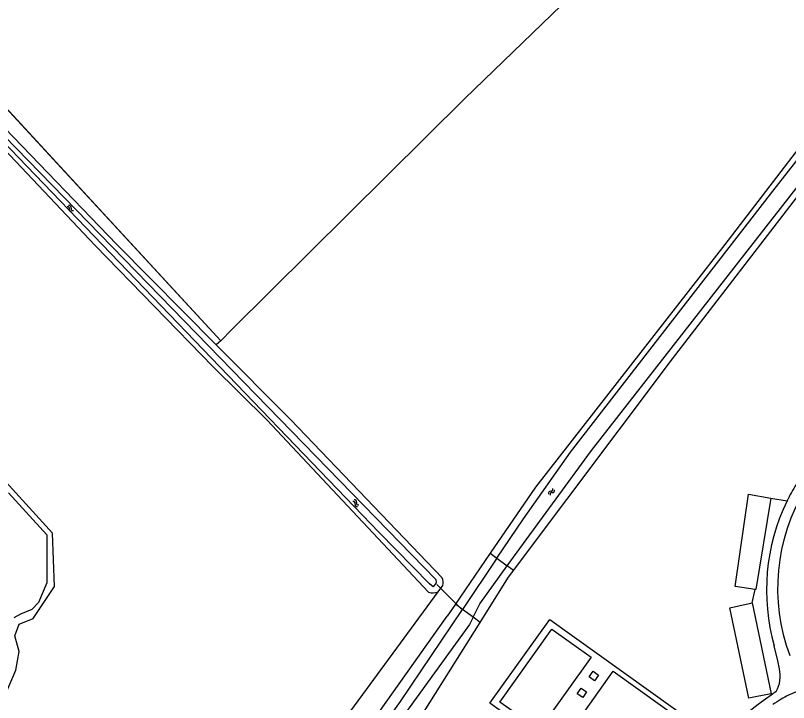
# Model space of a CAD drawing. Extents: x 136000 to 141014, y 402000 to 403500.
# Drawn here: x 137566.1 to 137734.8, y 402938.4 to 403088.3 of the extents above; entities that cross this region are included whole.
import ezdxf

# ---------------------------------------------------------------- set-up
doc = ezdxf.new("R2010")
doc.units = 0
for name, color, linetype in [('gg-afsc-draadraster', 7, 'Continuous'), ('gg-afsc-lijn draadraster', 7, 'Continuous'), ('gg-knt-verharding', 7, 'Continuous'), ('gg-knt-verharding nz', 7, 'Continuous'), ('gg-kntw-bovenkant insteek waterloop', 7, 'Continuous'), ('gg-kntw-waterlijn', 7, 'Continuous'), ('gg-kwrk-duiker nz buis', 7, 'Continuous'), ('gt-grn-vlakafsluiter', 7, 'Continuous'), ('gt-symb-watersymbool', 7, 'Continuous')]:
    doc.layers.add(name, color=color, linetype=linetype)

# ---------------------------------------------------------------- blocks, each defined once
blk = doc.blocks.new('gt0-WA')
at = {"layer": 'gt-symb-watersymbool'}
for centre, start, end in [((-0.32, 0.02), 28.0725, 151.9275), ((0.43, 0.42), 208.0725, 331.9275), ((-0.32, -0.43), 28.0725, 151.9275), ((0.43, -0.03), 208.0725, 331.9275)]:
    blk.add_arc(centre, 0.425, start, end, dxfattribs=at)

msp = doc.modelspace()

# ---------------------------------------------------------------- linework, layer by layer
at = {"layer": 'gg-afsc-draadraster'}
msp.add_line((137610.87, 403017.28), (137547.54, 403085.9), dxfattribs=at)
msp.add_lwpolyline([(137727.23, 403131.07), (137664.19, 403070.17), (137613.3, 403019.71), (137610.87, 403017.28)], dxfattribs=at)
at = {"layer": 'gg-afsc-lijn draadraster'}
msp.add_lwpolyline([(137727.23, 403131.07), (137664.19, 403070.17), (137613.3, 403019.71), (137610.87, 403017.28), (137547.54, 403085.9), (137591.71, 403126.07), (137667.19, 403201.12), (137729.67, 403133.36), (137727.23, 403131.07)], dxfattribs=at)
at = {"layer": 'gg-knt-verharding'}
for p, q in [((137730.94, 402982.94), (137734.49, 402982.33)), ((137726.88, 402960.12), (137727.54, 402963.03)), ((137731.02, 402939.99), (137730.93, 402940.25))]:
    msp.add_line(p, q, dxfattribs=at)
for points in [[(137727.54, 402963.03), (137723.19, 402963.68), (137726.05, 402983.79), (137730.94, 402982.94)], [(137730.93, 402940.25), (137726.16, 402939.28), (137722, 402959.05), (137726.88, 402960.12)], [(137710.48, 402920.2), (137707.39, 402922.36), (137702.14, 402915.02), (137669.64, 402938.23), (137682.74, 402956.47), (137715.05, 402933.33), (137709.55, 402925.47), (137712.91, 402923.08)], [(137691.74, 402948.27), (137680.4, 402932.4), (137671.8, 402938.47), (137683.14, 402954.34), (137691.74, 402948.27)], [(137732.82, 402945.72), (137732.47, 402947.49), (137731.69, 402950.75)], [(137706.33, 402924.71), (137690.22, 402936.28), (137696.57, 402945.18), (137712.68, 402933.61), (137706.33, 402924.71)], [(137692.14, 402945.19), (137693.35, 402944.33), (137692.49, 402943.11), (137691.27, 402943.97), (137692.14, 402945.19)], [(137689.52, 402941.5), (137690.74, 402940.66), (137689.9, 402939.42), (137688.67, 402940.27), (137689.52, 402941.5)]]:
    msp.add_lwpolyline(points, dxfattribs=at)
for centre, radius, start, end in [((137774.66, 402962.79), 44.67, 148.7562, 154.0539), ((137774.2, 402963.25), 41.78, 148.7014, 200.4781), ((137774.52, 402962.86), 44.52, 154.0684, 195.796), ((137725.89, 402944.17), 7.11, 331.1605, 12.5728), ((137742.18, 402924.68), 16.96, 90.897, 115.7352), ((137782.01, 402867.21), 88.86, 125.0153, 141.0434), ((137780.83, 402868.96), 86.75, 124.1648, 125.0394), ((137742.12, 402924.77), 16.85, 115.7044, 121.95), ((137774.22, 402874.04), 76.88, 122.239, 123.8356)]:
    msp.add_arc(centre, radius, start, end, dxfattribs=at)
at = {"layer": 'gg-knt-verharding nz'}
for points in [[(137730.94, 402982.94), (137727.66, 402963.02), (137727.54, 402963.03)], [(137730.93, 402940.25), (137731.11, 402940.28), (137726.92, 402960.13), (137726.88, 402960.12)]]:
    msp.add_lwpolyline(points, dxfattribs=at)
at = {"layer": 'gg-kntw-bovenkant insteek waterloop'}
for p, q in [((137626.2, 403000), (137609.92, 403016.41)), ((137656.21, 402962.42), (137620.92, 403000)), ((137659.18, 402965.59), (137626.2, 403000)), ((137658.32, 402962.53), (137659.39, 402963.88)), ((137662.1, 402959.81), (137660.31, 402957.18))]:
    msp.add_line(p, q, dxfattribs=at)
for points in [[(137756.64, 403084.79), (137720.91, 403038.29), (137679.58, 402985.37), (137669.69, 402970.91)], [(137674.82, 402967.13), (137709.51, 403013.35), (137759.26, 403077.91)], [(137609.92, 403016.41), (137588.22, 403038.28), (137554.29, 403073.4), (137552.7, 403074.37), (137550.7, 403074.58), (137549.43, 403073.8)], [(137535.64, 403060.35), (137535.85, 403058.21), (137537.64, 403056.83), (137539.95, 403057.34), (137551.1, 403069.37), (137553, 403069.47), (137554.89, 403068.24), (137583.5, 403038.1), (137609.24, 403011.63), (137620.92, 403000)], [(137421.95, 402948.64), (137421.95, 402945.1), (137423.77, 402943.85), (137425.62, 402944.74), (137460.04, 402978.97), (137460.9, 402978.82), (137520.36, 402917.37), (137526.17, 402922.6), (137538.34, 402927.89), (137543.27, 402927.49), (137549.42, 402928.3), (137554.11, 402930.08), (137558.65, 402933.15), (137563.34, 402938.82), (137566.17, 402945.45), (137566.9, 402949.48), (137565.93, 402952.88), (137566.9, 402955.47), (137569.94, 402956.68), (137574.58, 402963.65), (137574.18, 402975.3), (137550.82, 403000.94)], [(137669.69, 402970.91), (137663.17, 402961.37), (137662.1, 402959.81)], [(137667.51, 402955.83), (137673.57, 402965.47), (137674.82, 402967.13)], [(137529.35, 402778.74), (137605.96, 402882.08), (137640.94, 402929.96), (137660.31, 402957.18)], [(137533.36, 402773.79), (137537.33, 402776.07), (137612.4, 402877.34), (137653.67, 402933.82), (137667.51, 402955.83)]]:
    msp.add_lwpolyline(points, dxfattribs=at)
for centre, radius, start, end in [((137656.88, 402964.44), 2.57, 347.5311, 26.5783), ((137657.14, 402964.94), 2.68, 249.714, 296.1407)]:
    msp.add_arc(centre, radius, start, end, dxfattribs=at)
at = {"layer": 'gg-kntw-waterlijn'}
msp.add_line((137671.14, 402969.84), (137663.64, 402958.67), dxfattribs=at)
for points in [[(137671.14, 402969.84), (137676.94, 402978.47), (137687.25, 402992.98), (137731.38, 403049.95), (137757.95, 403083.83)], [(137673.43, 402968.16), (137691.79, 402993.34), (137747.33, 403064.39), (137758.88, 403080.31), (137759.94, 403078.91)], [(137537.12, 403060.43), (137549.87, 403072.9), (137551.62, 403073.5), (137552.87, 403072.99), (137566.26, 403059.32), (137657.82, 402965.18), (137657.9, 402964.44), (137657.26, 402963.62), (137656.45, 402964.26), (137645.44, 402975.48), (137553.84, 403070.58), (137552.33, 403071.48), (137551.51, 403071.35), (137549.9, 403070.03), (137538.74, 403058.76), (137537.71, 403058.57), (137537.08, 403059.29), (137537.12, 403060.43)], [(137564.59, 402984.07), (137572.93, 402974.92), (137572.93, 402964.45), (137571.09, 402960.19), (137569.69, 402958.66), (137567.18, 402957.61), (137565.74, 402956.81)], [(137665.96, 402956.97), (137667.41, 402959.91), (137673.43, 402968.16)], [(137665.96, 402956.97), (137665.2, 402955.4), (137605.79, 402873.45), (137532.45, 402774.12), (137530.22, 402775.15), (137546.75, 402797.95), (137616.09, 402891.06), (137650.14, 402938.58), (137663.64, 402958.67)]]:
    msp.add_lwpolyline(points, dxfattribs=at)
at = {"layer": 'gg-kwrk-duiker nz buis'}
msp.add_line((137658.08, 402964.09), (137663.33, 402958.81), dxfattribs=at)
at = {"layer": 'gt-grn-vlakafsluiter'}
for p, q in [((137610.87, 403017.28), (137609.92, 403016.41)), ((137669.69, 402970.91), (137671.14, 402969.84)), ((137671.14, 402969.84), (137673.43, 402968.16)), ((137674.82, 402967.13), (137673.43, 402968.16)), ((137577.01, 402851.74), (137658.32, 402962.53)), ((137663.64, 402958.67), (137662.1, 402959.81)), ((137665.96, 402956.97), (137663.64, 402958.67)), ((137667.51, 402955.83), (137665.96, 402956.97))]:
    msp.add_line(p, q, dxfattribs=at)

# ---------------------------------------------------------------- block references
at = {"layer": 'gt-symb-watersymbool'}
for p, rotation in [((137578.02, 403046.13), -45.648297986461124), ((137683.04, 402984.27), 52.92387968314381), ((137640.33, 402981.89), -46.701354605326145)]:
    msp.add_blockref('gt0-WA', p, dxfattribs=dict(at, rotation=rotation))

doc.saveas('drawing.dxf')
